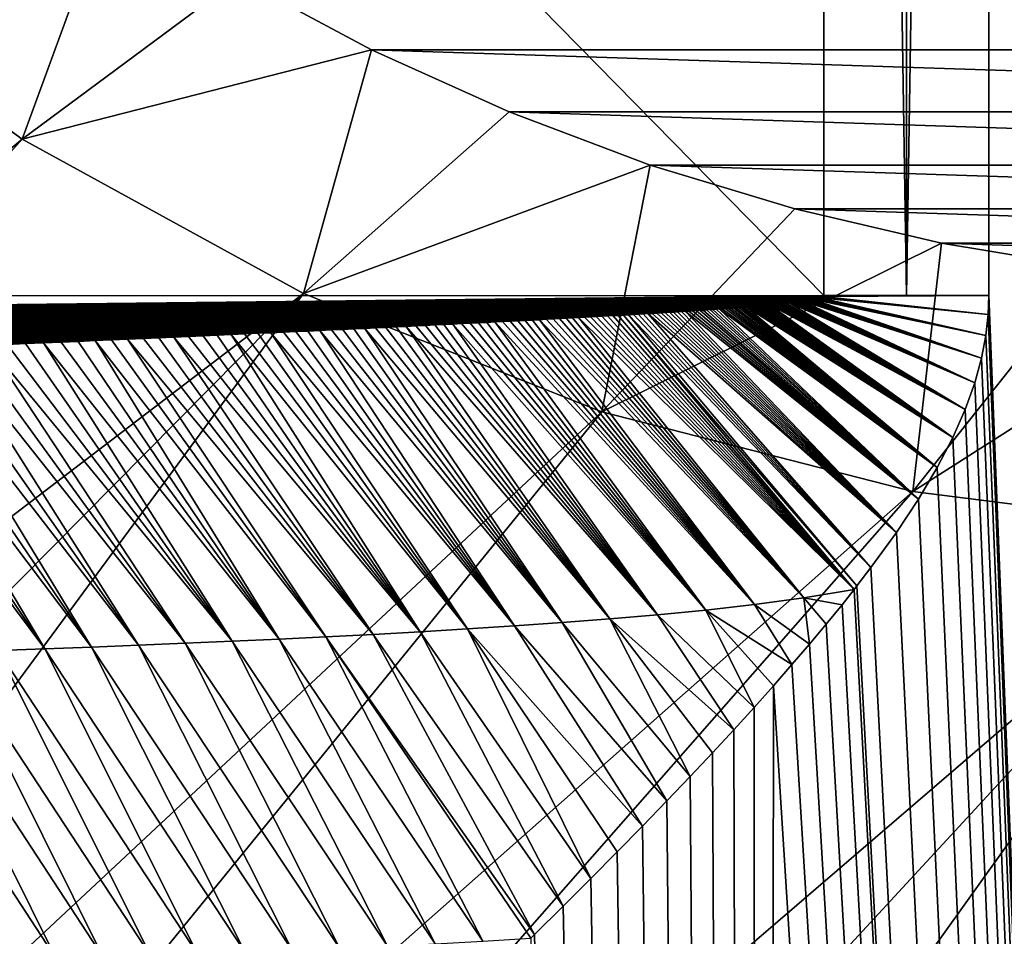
# Model space of a CAD drawing. Header units: metres. Extents: x -92 to 264, y -100 to 50.
# Tile 227 of 656: x -5.5 to -1.55, y -24.65 to -20.98. Entities that reach past the tile are written whole.
import ezdxf

# ---------------------------------------------------------------- set-up
doc = ezdxf.new("R2010")
doc.units = ezdxf.units.M
doc.layers.add('solid_21062050_01', color=7, linetype='CONTINUOUS')

msp = doc.modelspace()

# ---------------------------------------------------------------- linework, layer by layer
at = {"layer": 'solid_21062050_01'}
for points in [[(-2.277006, -22.081369, 20.426104), (-2.277, -1.048826, 20.426104), (-23.029959, -0.957206, 20.174379)], [(-9.942008, -22.08469, 20.33313), (-2.277006, -22.081369, 20.426104), (-23.029959, -0.957206, 20.174379)], [(-1.946122, -22.081375, 20.434464), (-2.277, -1.048826, 20.426104), (-2.277006, -22.081369, 20.426104)], [(-1.946154, -1.052086, 20.434464), (-2.277, -1.048826, 20.426104), (-1.946122, -22.081375, 20.434464)], [(-1.946154, -1.052086, 20.434464), (-1.946122, -22.081375, 20.434464), (-1.615579, -1.058735, 20.451513)], [(-1.946122, -22.081375, 20.434464), (-1.615576, -22.081369, 20.451513), (-1.615579, -1.058735, 20.451513)], [(-1.615579, -1.058735, 20.451513), (-1.615576, -22.081369, 20.451513), (0, -63, 20.503769)], [(-0.807599, -1.072466, 20.490723), (-1.615579, -1.058735, 20.451513), (0, -63, 20.503769)], [(7.471865, -19.816673, -26.4), (-0.942127, -29.273586, -26.4), (-1.880999, -29.19293, -26.4)], [(6.533697, -20.697664, -26.4), (7.471865, -19.816673, -26.4), (-1.880999, -29.19293, -26.4)], [(-6.533645, -20.69772, -43.996231), (-5.13912, -20.491009, -44.996231), (-5.492181, -21.45439, -43.996231)], [(-5.492181, -21.45439, -43.996231), (-5.13912, -20.491009, -44.996231), (-4.624904, -20.810791, -44.996231)], [(-6.533697, -20.697664, -26.4), (-5.492177, -21.454369, -26.4), (-10.440792, -25.57729, -26.4)], [(-5.492181, -21.45439, -43.996231), (-5.492177, -21.454369, -26.4), (-6.533697, -20.697664, -26.4)], [(-6.533645, -20.69772, -43.996231), (-5.492181, -21.45439, -43.996231), (-6.533697, -20.697664, -26.4)], [(5.492177, -21.454369, -26.4), (6.533697, -20.697664, -26.4), (-1.880999, -29.19293, -26.4)], [(-5.492181, -21.45439, -43.996231), (-4.624904, -20.810791, -44.996231), (-4.091144, -21.096079, -44.996231)], [(4.091144, -21.096079, -44.996231), (-4.091144, -21.096079, -44.996231), (-4.624904, -20.810791, -44.996231)], [(4.624904, -20.810791, -44.996231), (4.091144, -21.096079, -44.996231), (-4.624904, -20.810791, -44.996231)], [(-5.492181, -21.45439, -43.996231), (-4.091144, -21.096079, -44.996231), (-4.364364, -22.074417, -43.996231)], [(-4.364364, -22.074417, -43.996231), (-4.091144, -21.096079, -44.996231), (-3.539939, -21.345812, -44.996231)], [(3.539939, -21.345812, -44.996231), (-3.539939, -21.345812, -44.996231), (-4.091144, -21.096079, -44.996231)], [(4.091144, -21.096079, -44.996231), (3.539939, -21.345812, -44.996231), (-4.091144, -21.096079, -44.996231)], [(-4.364364, -22.074417, -43.996231), (-3.539939, -21.345812, -44.996231), (-2.973263, -21.559122, -44.996231)], [(2.973263, -21.559122, -44.996231), (-2.973263, -21.559122, -44.996231), (-3.539939, -21.345812, -44.996231)], [(3.539939, -21.345812, -44.996231), (2.973263, -21.559122, -44.996231), (-3.539939, -21.345812, -44.996231)], [(-5.492177, -21.454369, -26.4), (-9.698385, -26.149408, -26.4), (-10.440792, -25.57729, -26.4)], [(-5.492177, -21.454369, -26.4), (-4.364129, -22.074524, -26.4), (-9.698385, -26.149408, -26.4)], [(-5.492181, -21.45439, -43.996231), (-4.364364, -22.074417, -43.996231), (-5.492177, -21.454369, -26.4)], [(-4.364364, -22.074417, -43.996231), (-4.364129, -22.074524, -26.4), (-5.492177, -21.454369, -26.4)], [(4.364129, -22.074524, -26.4), (5.492177, -21.454369, -26.4), (-1.880999, -29.19293, -26.4)], [(-4.364364, -22.074417, -43.996231), (-2.973263, -21.559122, -44.996231), (-3.1673, -22.54837, -43.996231)], [(-3.1673, -22.54837, -43.996231), (-2.973263, -21.559122, -44.996231), (-2.393927, -21.734846, -44.996231)], [(2.393927, -21.734846, -44.996231), (-2.393927, -21.734846, -44.996231), (-2.973263, -21.559122, -44.996231)], [(2.973263, -21.559122, -44.996231), (2.393927, -21.734846, -44.996231), (-2.973263, -21.559122, -44.996231)], [(-3.1673, -22.54837, -43.996231), (-2.393927, -21.734846, -44.996231), (-1.804692, -21.872227, -44.996231)], [(1.804692, -21.872227, -44.996231), (-1.804692, -21.872227, -44.996231), (-2.393927, -21.734846, -44.996231)], [(2.393927, -21.734846, -44.996231), (1.804692, -21.872227, -44.996231), (-2.393927, -21.734846, -44.996231)], [(-3.1673, -22.54837, -43.996231), (-1.804692, -21.872227, -44.996231), (-1.920747, -22.868427, -43.996231)], [(-1.920747, -22.868427, -43.996231), (-1.804692, -21.872227, -44.996231), (-1.207559, -21.970835, -44.996231)], [(1.207559, -21.970835, -44.996231), (-1.207559, -21.970835, -44.996231), (-1.804692, -21.872227, -44.996231)], [(1.804692, -21.872227, -44.996231), (1.207559, -21.970835, -44.996231), (-1.804692, -21.872227, -44.996231)], [(-1.920747, -22.868427, -43.996231), (-1.207559, -21.970835, -44.996231), (-0.604745, -22.030199, -44.996231)], [(-1.920747, -22.868427, -43.996231), (-0.604745, -22.030199, -44.996231), (-0.643479, -23.029781, -43.996231)], [(-4.364129, -22.074524, -26.4), (-8.921947, -26.680397, -26.4), (-9.698385, -26.149408, -26.4)], [(-4.364129, -22.074524, -26.4), (-8.114668, -27.167276, -26.4), (-8.921947, -26.680397, -26.4)], [(-4.364129, -22.074524, -26.4), (-3.167556, -22.548279, -26.4), (-8.114668, -27.167276, -26.4)], [(-4.364364, -22.074417, -43.996231), (-3.1673, -22.54837, -43.996231), (-4.364129, -22.074524, -26.4)], [(-3.1673, -22.54837, -43.996231), (-3.167556, -22.548279, -26.4), (-4.364129, -22.074524, -26.4)], [(4.364129, -22.074524, -26.4), (-1.880999, -29.19293, -26.4), (-2.814027, -29.058788, -26.4)], [(3.167556, -22.548279, -26.4), (4.364129, -22.074524, -26.4), (-2.814027, -29.058788, -26.4)], [(-17.739408, -22.254721, 20.219894), (-2.277006, -22.081369, 20.426104), (-9.942008, -22.08469, 20.33313)], [(-2.280824, -22.086187, 20.426044), (-2.277006, -22.081369, 20.426104), (-17.739408, -22.254721, 20.219894)], [(-2.286026, -22.088888, 20.425962), (-2.280824, -22.086187, 20.426044), (-17.739408, -22.254721, 20.219894)], [(-2.292359, -22.091196, 20.425863), (-2.286026, -22.088888, 20.425962), (-17.739408, -22.254721, 20.219894)], [(-2.302133, -22.093964, 20.425711), (-2.292359, -22.091196, 20.425863), (-17.739408, -22.254721, 20.219894)], [(-2.310199, -22.095879, 20.425585), (-2.302133, -22.093964, 20.425711), (-17.739408, -22.254721, 20.219894)], [(-2.318714, -22.097673, 20.425451), (-2.310199, -22.095879, 20.425585), (-17.739408, -22.254721, 20.219894)], [(-2.327587, -22.099361, 20.425312), (-2.318714, -22.097673, 20.425451), (-17.739408, -22.254721, 20.219894)], [(-2.333693, -22.100437, 20.425215), (-2.327587, -22.099361, 20.425312), (-17.739408, -22.254721, 20.219894)], [(-2.339974, -22.101492, 20.425116), (-2.333693, -22.100437, 20.425215), (-17.739408, -22.254721, 20.219894)], [(-2.34653, -22.102537, 20.425013), (-2.339974, -22.101492, 20.425116), (-17.739408, -22.254721, 20.219894)], [(-2.353451, -22.103592, 20.424904), (-2.34653, -22.102537, 20.425013), (-17.739408, -22.254721, 20.219894)], [(-2.360868, -22.104673, 20.424788), (-2.353451, -22.103592, 20.424904), (-17.739408, -22.254721, 20.219894)], [(-2.368855, -22.105789, 20.424662), (-2.360868, -22.104673, 20.424788), (-17.739408, -22.254721, 20.219894)], [(-2.377403, -22.106936, 20.424526), (-2.368855, -22.105789, 20.424662), (-17.739408, -22.254721, 20.219894)], [(-2.386515, -22.10811, 20.424381), (-2.377403, -22.106936, 20.424526), (-17.739408, -22.254721, 20.219894)], [(-2.396133, -22.109303, 20.424231), (-2.386515, -22.10811, 20.424381), (-17.739408, -22.254721, 20.219894)], [(-2.406263, -22.110512, 20.424068), (-2.396133, -22.109303, 20.424231), (-17.739408, -22.254721, 20.219894)], [(-2.416906, -22.111738, 20.423901), (-2.406263, -22.110512, 20.424068), (-17.739408, -22.254721, 20.219894)], [(-2.428095, -22.11298, 20.423723), (-2.416906, -22.111738, 20.423901), (-17.739408, -22.254721, 20.219894)], [(-2.433903, -22.113609, 20.42363), (-2.428095, -22.11298, 20.423723), (-17.739408, -22.254721, 20.219894)], [(-2.439853, -22.114244, 20.423536), (-2.433903, -22.113609, 20.42363), (-17.739408, -22.254721, 20.219894)], [(-2.445965, -22.114885, 20.423439), (-2.439853, -22.114244, 20.423536), (-17.739408, -22.254721, 20.219894)], [(-2.452251, -22.115534, 20.423338), (-2.445965, -22.114885, 20.423439), (-17.739408, -22.254721, 20.219894)], [(-2.4587, -22.11619, 20.423235), (-2.452251, -22.115534, 20.423338), (-17.739408, -22.254721, 20.219894)], [(-2.46532, -22.116852, 20.42313), (-2.4587, -22.11619, 20.423235), (-17.739408, -22.254721, 20.219894)], [(-2.46532, -22.116852, 20.42313), (-1.710096, -22.539064, 20.445213), (-2.4587, -22.11619, 20.423235)], [(-2.4587, -22.11619, 20.423235), (-1.710096, -22.539064, 20.445213), (-2.452251, -22.115534, 20.423338)], [(-2.452251, -22.115534, 20.423338), (-1.710096, -22.539064, 20.445213), (-2.445965, -22.114885, 20.423439)], [(-2.445965, -22.114885, 20.423439), (-1.710096, -22.539064, 20.445213), (-2.439853, -22.114244, 20.423536)], [(-2.439853, -22.114244, 20.423536), (-1.710096, -22.539064, 20.445213), (-2.433903, -22.113609, 20.42363)], [(-2.433903, -22.113609, 20.42363), (-1.710096, -22.539064, 20.445213), (-2.428095, -22.11298, 20.423723)], [(-2.428095, -22.11298, 20.423723), (-1.710096, -22.539064, 20.445213), (-2.416906, -22.111738, 20.423901)], [(-2.416906, -22.111738, 20.423901), (-1.672115, -22.432917, 20.447788), (-2.406263, -22.110512, 20.424068)], [(-2.416906, -22.111738, 20.423901), (-1.710096, -22.539064, 20.445213), (-1.672115, -22.432917, 20.447788)], [(-2.406263, -22.110512, 20.424068), (-1.672115, -22.432917, 20.447788), (-2.396133, -22.109303, 20.424231)], [(-2.396133, -22.109303, 20.424231), (-1.672115, -22.432917, 20.447788), (-2.386515, -22.10811, 20.424381)], [(-2.386515, -22.10811, 20.424381), (-1.672115, -22.432917, 20.447788), (-2.377403, -22.106936, 20.424526)], [(-2.377403, -22.106936, 20.424526), (-1.672115, -22.432917, 20.447788), (-2.368855, -22.105789, 20.424662)], [(-2.368855, -22.105789, 20.424662), (-1.672115, -22.432917, 20.447788), (-2.360868, -22.104673, 20.424788)], [(-2.360868, -22.104673, 20.424788), (-1.64506, -22.333746, 20.449587), (-2.353451, -22.103592, 20.424904)], [(-2.360868, -22.104673, 20.424788), (-1.672115, -22.432917, 20.447788), (-1.64506, -22.333746, 20.449587)], [(-2.353451, -22.103592, 20.424904), (-1.64506, -22.333746, 20.449587), (-2.34653, -22.102537, 20.425013)], [(-2.34653, -22.102537, 20.425013), (-1.64506, -22.333746, 20.449587), (-2.339974, -22.101492, 20.425116)], [(-2.339974, -22.101492, 20.425116), (-1.64506, -22.333746, 20.449587), (-2.333693, -22.100437, 20.425215)], [(-2.333693, -22.100437, 20.425215), (-1.64506, -22.333746, 20.449587), (-2.327587, -22.099361, 20.425312)], [(-2.327587, -22.099361, 20.425312), (-1.64506, -22.333746, 20.449587), (-2.318714, -22.097673, 20.425451)], [(-2.318714, -22.097673, 20.425451), (-1.627596, -22.241888, 20.450731), (-2.310199, -22.095879, 20.425585)], [(-2.318714, -22.097673, 20.425451), (-1.64506, -22.333746, 20.449587), (-1.627596, -22.241888, 20.450731)], [(-2.310199, -22.095879, 20.425585), (-1.627596, -22.241888, 20.450731), (-2.302133, -22.093964, 20.425711)], [(-2.302133, -22.093964, 20.425711), (-1.627596, -22.241888, 20.450731), (-2.292359, -22.091196, 20.425863)], [(-2.292359, -22.091196, 20.425863), (-1.61819, -22.157696, 20.451344), (-2.286026, -22.088888, 20.425962)], [(-2.292359, -22.091196, 20.425863), (-1.627596, -22.241888, 20.450731), (-1.61819, -22.157696, 20.451344)], [(-2.286026, -22.088888, 20.425962), (-1.61819, -22.157696, 20.451344), (-2.280824, -22.086187, 20.426044)], [(-2.280824, -22.086187, 20.426044), (-1.61819, -22.157696, 20.451344), (-1.615576, -22.081369, 20.451513)], [(-2.280824, -22.086187, 20.426044), (-1.615576, -22.081369, 20.451513), (-2.277006, -22.081369, 20.426104)], [(-1.946122, -22.081375, 20.434464), (-2.277006, -22.081369, 20.426104), (-1.615576, -22.081369, 20.451513)], [(-1.615576, -22.081369, 20.451513), (-1.61819, -22.157696, 20.451344), (0, -63, 20.503769)], [(-2.472126, -22.117523, 20.423021), (-2.46532, -22.116852, 20.42313), (-17.739408, -22.254721, 20.219894)], [(-2.47912, -22.118202, 20.422909), (-2.472126, -22.117523, 20.423021), (-17.739408, -22.254721, 20.219894)], [(-2.486295, -22.118889, 20.422794), (-2.47912, -22.118202, 20.422909), (-17.739408, -22.254721, 20.219894)], [(-2.493663, -22.119583, 20.422676), (-2.486295, -22.118889, 20.422794), (-17.739408, -22.254721, 20.219894)], [(-2.501234, -22.120287, 20.422556), (-2.493663, -22.119583, 20.422676), (-17.739408, -22.254721, 20.219894)], [(-2.509004, -22.120996, 20.42243), (-2.501234, -22.120287, 20.422556), (-17.739408, -22.254721, 20.219894)], [(-2.516973, -22.121716, 20.422302), (-2.509004, -22.120996, 20.42243), (-17.739408, -22.254721, 20.219894)], [(-2.525148, -22.122444, 20.422171), (-2.516973, -22.121716, 20.422302), (-17.739408, -22.254721, 20.219894)], [(-2.533532, -22.123178, 20.422037), (-2.525148, -22.122444, 20.422171), (-17.739408, -22.254721, 20.219894)], [(-2.542121, -22.123922, 20.421898), (-2.533532, -22.123178, 20.422037), (-17.739408, -22.254721, 20.219894)], [(-2.550918, -22.124674, 20.421757), (-2.542121, -22.123922, 20.421898), (-17.739408, -22.254721, 20.219894)], [(-2.55993, -22.125435, 20.421612), (-2.550918, -22.124674, 20.421757), (-17.739408, -22.254721, 20.219894)], [(-2.569153, -22.126202, 20.421463), (-2.55993, -22.125435, 20.421612), (-17.739408, -22.254721, 20.219894)], [(-2.578588, -22.126978, 20.42131), (-2.569153, -22.126202, 20.421463), (-17.739408, -22.254721, 20.219894)], [(-2.588241, -22.127762, 20.421154), (-2.578588, -22.126978, 20.42131), (-17.739408, -22.254721, 20.219894)], [(-2.598117, -22.128553, 20.420994), (-2.588241, -22.127762, 20.421154), (-17.739408, -22.254721, 20.219894)], [(-2.608209, -22.129353, 20.42083), (-2.598117, -22.128553, 20.420994), (-17.739408, -22.254721, 20.219894)], [(-2.618524, -22.130159, 20.420664), (-2.608209, -22.129353, 20.42083), (-17.739408, -22.254721, 20.219894)], [(-2.629071, -22.130974, 20.420492), (-2.618524, -22.130159, 20.420664), (-17.739408, -22.254721, 20.219894)], [(-2.639849, -22.131798, 20.420317), (-2.629071, -22.130974, 20.420492), (-17.739408, -22.254721, 20.219894)], [(-2.650852, -22.132629, 20.420137), (-2.639849, -22.131798, 20.420317), (-17.739408, -22.254721, 20.219894)], [(-2.662098, -22.133469, 20.419954), (-2.650852, -22.132629, 20.420137), (-17.739408, -22.254721, 20.219894)], [(-2.673599, -22.134319, 20.419765), (-2.662098, -22.133469, 20.419954), (-17.739408, -22.254721, 20.219894)], [(-2.685346, -22.135178, 20.419575), (-2.673599, -22.134319, 20.419765), (-17.739408, -22.254721, 20.219894)], [(-2.697344, -22.136044, 20.419378), (-2.685346, -22.135178, 20.419575), (-17.739408, -22.254721, 20.219894)], [(-2.709613, -22.136921, 20.419176), (-2.697344, -22.136044, 20.419378), (-17.739408, -22.254721, 20.219894)], [(-2.722164, -22.13781, 20.41897), (-2.709613, -22.136921, 20.419176), (-17.739408, -22.254721, 20.219894)], [(-2.734981, -22.138708, 20.41876), (-2.722164, -22.13781, 20.41897), (-17.739408, -22.254721, 20.219894)], [(-2.748081, -22.139616, 20.418545), (-2.734981, -22.138708, 20.41876), (-17.739408, -22.254721, 20.219894)], [(-2.761485, -22.140535, 20.418324), (-2.748081, -22.139616, 20.418545), (-17.739408, -22.254721, 20.219894)], [(-2.775189, -22.141468, 20.418097), (-2.761485, -22.140535, 20.418324), (-17.739408, -22.254721, 20.219894)], [(-2.789189, -22.14241, 20.417866), (-2.775189, -22.141468, 20.418097), (-17.739408, -22.254721, 20.219894)], [(-2.803504, -22.143364, 20.417629), (-2.789189, -22.14241, 20.417866), (-17.739408, -22.254721, 20.219894)], [(-2.818154, -22.144331, 20.417385), (-2.803504, -22.143364, 20.417629), (-17.739408, -22.254721, 20.219894)], [(-2.83312, -22.145311, 20.417137), (-2.818154, -22.144331, 20.417385), (-17.739408, -22.254721, 20.219894)], [(-2.848415, -22.146303, 20.416883), (-2.83312, -22.145311, 20.417137), (-17.739408, -22.254721, 20.219894)], [(-2.864059, -22.147306, 20.416622), (-2.848415, -22.146303, 20.416883), (-17.739408, -22.254721, 20.219894)], [(-2.880058, -22.148325, 20.416355), (-2.864059, -22.147306, 20.416622), (-17.739408, -22.254721, 20.219894)], [(-2.896398, -22.149357, 20.416082), (-2.880058, -22.148325, 20.416355), (-17.739408, -22.254721, 20.219894)], [(-2.913099, -22.150402, 20.415802), (-2.896398, -22.149357, 20.416082), (-17.739408, -22.254721, 20.219894)], [(-2.930184, -22.151461, 20.415516), (-2.913099, -22.150402, 20.415802), (-17.739408, -22.254721, 20.219894)], [(-2.947639, -22.152534, 20.415222), (-2.930184, -22.151461, 20.415516), (-17.739408, -22.254721, 20.219894)], [(-2.965469, -22.153622, 20.414921), (-2.947639, -22.152534, 20.415222), (-17.739408, -22.254721, 20.219894)], [(-2.983699, -22.154724, 20.414614), (-2.965469, -22.153622, 20.414921), (-17.739408, -22.254721, 20.219894)], [(-3.002347, -22.155844, 20.414299), (-2.983699, -22.154724, 20.414614), (-17.739408, -22.254721, 20.219894)], [(-3.021389, -22.156977, 20.413977), (-3.002347, -22.155844, 20.414299), (-17.739408, -22.254721, 20.219894)], [(-3.021389, -22.156977, 20.413977), (-2.088253, -23.173666, 20.416401), (-3.002347, -22.155844, 20.414299)], [(-3.002347, -22.155844, 20.414299), (-2.088253, -23.173666, 20.416401), (-2.983699, -22.154724, 20.414614)], [(-2.983699, -22.154724, 20.414614), (-1.98606, -23.032322, 20.424757), (-2.965469, -22.153622, 20.414921)], [(-2.983699, -22.154724, 20.414614), (-2.088253, -23.173666, 20.416401), (-1.98606, -23.032322, 20.424757)], [(-2.965469, -22.153622, 20.414921), (-1.98606, -23.032322, 20.424757), (-2.947639, -22.152534, 20.415222)], [(-2.947639, -22.152534, 20.415222), (-1.98606, -23.032322, 20.424757), (-2.930184, -22.151461, 20.415516)], [(-2.930184, -22.151461, 20.415516), (-1.98606, -23.032322, 20.424757), (-2.913099, -22.150402, 20.415802)], [(-2.913099, -22.150402, 20.415802), (-1.98606, -23.032322, 20.424757), (-2.896398, -22.149357, 20.416082)], [(-2.896398, -22.149357, 20.416082), (-1.98606, -23.032322, 20.424757), (-2.880058, -22.148325, 20.416355)], [(-2.880058, -22.148325, 20.416355), (-1.98606, -23.032322, 20.424757), (-2.864059, -22.147306, 20.416622)], [(-2.864059, -22.147306, 20.416622), (-1.98606, -23.032322, 20.424757), (-2.848415, -22.146303, 20.416883)], [(-2.848415, -22.146303, 20.416883), (-1.98606, -23.032322, 20.424757), (-2.83312, -22.145311, 20.417137)], [(-2.83312, -22.145311, 20.417137), (-1.897446, -22.898485, 20.43166), (-2.818154, -22.144331, 20.417385)], [(-2.83312, -22.145311, 20.417137), (-1.98606, -23.032322, 20.424757), (-1.897446, -22.898485, 20.43166)], [(-2.818154, -22.144331, 20.417385), (-1.897446, -22.898485, 20.43166), (-2.803504, -22.143364, 20.417629)], [(-2.803504, -22.143364, 20.417629), (-1.897446, -22.898485, 20.43166), (-2.789189, -22.14241, 20.417866)], [(-2.789189, -22.14241, 20.417866), (-1.897446, -22.898485, 20.43166), (-2.775189, -22.141468, 20.418097)], [(-2.775189, -22.141468, 20.418097), (-1.897446, -22.898485, 20.43166), (-2.761485, -22.140535, 20.418324)], [(-2.761485, -22.140535, 20.418324), (-1.897446, -22.898485, 20.43166), (-2.748081, -22.139616, 20.418545)], [(-2.748081, -22.139616, 20.418545), (-1.897446, -22.898485, 20.43166), (-2.734981, -22.138708, 20.41876)], [(-2.734981, -22.138708, 20.41876), (-1.897446, -22.898485, 20.43166), (-2.722164, -22.13781, 20.41897)], [(-2.722164, -22.13781, 20.41897), (-1.897446, -22.898485, 20.43166), (-2.709613, -22.136921, 20.419176)], [(-2.709613, -22.136921, 20.419176), (-1.897446, -22.898485, 20.43166), (-2.697344, -22.136044, 20.419378)], [(-2.697344, -22.136044, 20.419378), (-1.822136, -22.771822, 20.437277), (-2.685346, -22.135178, 20.419575)], [(-2.697344, -22.136044, 20.419378), (-1.897446, -22.898485, 20.43166), (-1.822136, -22.771822, 20.437277)], [(-2.685346, -22.135178, 20.419575), (-1.822136, -22.771822, 20.437277), (-2.673599, -22.134319, 20.419765)], [(-2.673599, -22.134319, 20.419765), (-1.822136, -22.771822, 20.437277), (-2.662098, -22.133469, 20.419954)], [(-2.662098, -22.133469, 20.419954), (-1.822136, -22.771822, 20.437277), (-2.650852, -22.132629, 20.420137)], [(-2.650852, -22.132629, 20.420137), (-1.822136, -22.771822, 20.437277), (-2.639849, -22.131798, 20.420317)], [(-2.639849, -22.131798, 20.420317), (-1.822136, -22.771822, 20.437277), (-2.629071, -22.130974, 20.420492)], [(-2.629071, -22.130974, 20.420492), (-1.822136, -22.771822, 20.437277), (-2.618524, -22.130159, 20.420664)], [(-2.618524, -22.130159, 20.420664), (-1.822136, -22.771822, 20.437277), (-2.608209, -22.129353, 20.42083)], [(-2.608209, -22.129353, 20.42083), (-1.822136, -22.771822, 20.437277), (-2.598117, -22.128553, 20.420994)], [(-2.598117, -22.128553, 20.420994), (-1.822136, -22.771822, 20.437277), (-2.588241, -22.127762, 20.421154)], [(-2.588241, -22.127762, 20.421154), (-1.759827, -22.652058, 20.441753), (-2.578588, -22.126978, 20.42131)], [(-2.588241, -22.127762, 20.421154), (-1.822136, -22.771822, 20.437277), (-1.759827, -22.652058, 20.441753)], [(-2.578588, -22.126978, 20.42131), (-1.759827, -22.652058, 20.441753), (-2.569153, -22.126202, 20.421463)], [(-2.569153, -22.126202, 20.421463), (-1.759827, -22.652058, 20.441753), (-2.55993, -22.125435, 20.421612)], [(-2.55993, -22.125435, 20.421612), (-1.759827, -22.652058, 20.441753), (-2.550918, -22.124674, 20.421757)], [(-2.550918, -22.124674, 20.421757), (-1.759827, -22.652058, 20.441753), (-2.542121, -22.123922, 20.421898)], [(-2.542121, -22.123922, 20.421898), (-1.759827, -22.652058, 20.441753), (-2.533532, -22.123178, 20.422037)], [(-2.533532, -22.123178, 20.422037), (-1.759827, -22.652058, 20.441753), (-2.525148, -22.122444, 20.422171)], [(-2.525148, -22.122444, 20.422171), (-1.759827, -22.652058, 20.441753), (-2.516973, -22.121716, 20.422302)], [(-2.516973, -22.121716, 20.422302), (-1.759827, -22.652058, 20.441753), (-2.509004, -22.120996, 20.42243)], [(-2.509004, -22.120996, 20.42243), (-1.759827, -22.652058, 20.441753), (-2.501234, -22.120287, 20.422556)], [(-2.501234, -22.120287, 20.422556), (-1.759827, -22.652058, 20.441753), (-2.493663, -22.119583, 20.422676)], [(-2.493663, -22.119583, 20.422676), (-1.710096, -22.539064, 20.445213), (-2.486295, -22.118889, 20.422794)], [(-2.493663, -22.119583, 20.422676), (-1.759827, -22.652058, 20.441753), (-1.710096, -22.539064, 20.445213)], [(-2.486295, -22.118889, 20.422794), (-1.710096, -22.539064, 20.445213), (-2.47912, -22.118202, 20.422909)], [(-2.47912, -22.118202, 20.422909), (-1.710096, -22.539064, 20.445213), (-2.472126, -22.117523, 20.423021)], [(-2.472126, -22.117523, 20.423021), (-1.710096, -22.539064, 20.445213), (-2.46532, -22.116852, 20.42313)], [(-3.040849, -22.158127, 20.413647), (-3.021389, -22.156977, 20.413977), (-17.739408, -22.254721, 20.219894)], [(-3.060755, -22.159292, 20.413307), (-3.040849, -22.158127, 20.413647), (-17.739408, -22.254721, 20.219894)], [(-3.081104, -22.160477, 20.41296), (-3.060755, -22.159292, 20.413307), (-17.739408, -22.254721, 20.219894)], [(-3.101886, -22.161676, 20.412605), (-3.081104, -22.160477, 20.41296), (-17.739408, -22.254721, 20.219894)], [(-3.123131, -22.162893, 20.412241), (-3.101886, -22.161676, 20.412605), (-17.739408, -22.254721, 20.219894)], [(-3.144866, -22.164129, 20.411869), (-3.123131, -22.162893, 20.412241), (-17.739408, -22.254721, 20.219894)], [(-3.167068, -22.165382, 20.411488), (-3.144866, -22.164129, 20.411869), (-17.739408, -22.254721, 20.219894)], [(-3.189751, -22.166655, 20.411097), (-3.167068, -22.165382, 20.411488), (-17.739408, -22.254721, 20.219894)], [(-3.212949, -22.167946, 20.410694), (-3.189751, -22.166655, 20.411097), (-17.739408, -22.254721, 20.219894)], [(-3.236672, -22.169258, 20.410284), (-3.212949, -22.167946, 20.410694), (-17.739408, -22.254721, 20.219894)], [(-3.260898, -22.170589, 20.409863), (-3.236672, -22.169258, 20.410284), (-17.739408, -22.254721, 20.219894)], [(-3.285658, -22.17194, 20.409431), (-3.260898, -22.170589, 20.409863), (-17.739408, -22.254721, 20.219894)], [(-3.310986, -22.173311, 20.408991), (-3.285658, -22.17194, 20.409431), (-17.739408, -22.254721, 20.219894)], [(-3.336866, -22.174706, 20.408537), (-3.310986, -22.173311, 20.408991), (-17.739408, -22.254721, 20.219894)], [(-3.3633, -22.176121, 20.408073), (-3.336866, -22.174706, 20.408537), (-17.739408, -22.254721, 20.219894)], [(-3.390326, -22.177557, 20.407598), (-3.3633, -22.176121, 20.408073), (-17.739408, -22.254721, 20.219894)], [(-3.417972, -22.179018, 20.40711), (-3.390326, -22.177557, 20.407598), (-17.739408, -22.254721, 20.219894)], [(-3.446204, -22.1805, 20.40661), (-3.417972, -22.179018, 20.40711), (-17.739408, -22.254721, 20.219894)], [(-3.475053, -22.182007, 20.406099), (-3.446204, -22.1805, 20.40661), (-17.739408, -22.254721, 20.219894)], [(-3.504558, -22.183537, 20.405573), (-3.475053, -22.182007, 20.406099), (-17.739408, -22.254721, 20.219894)], [(-3.53472, -22.185093, 20.405035), (-3.504558, -22.183537, 20.405573), (-17.739408, -22.254721, 20.219894)], [(-3.565521, -22.186674, 20.404484), (-3.53472, -22.185093, 20.405035), (-17.739408, -22.254721, 20.219894)], [(-3.597006, -22.18828, 20.403917), (-3.565521, -22.186674, 20.404484), (-17.739408, -22.254721, 20.219894)], [(-3.629214, -22.189913, 20.403337), (-3.597006, -22.18828, 20.403917), (-17.739408, -22.254721, 20.219894)], [(-3.662112, -22.191572, 20.402742), (-3.629214, -22.189913, 20.403337), (-17.739408, -22.254721, 20.219894)], [(-3.695721, -22.19326, 20.402134), (-3.662112, -22.191572, 20.402742), (-17.739408, -22.254721, 20.219894)], [(-3.730086, -22.194975, 20.401508), (-3.695721, -22.19326, 20.402134), (-17.739408, -22.254721, 20.219894)], [(-3.765229, -22.19672, 20.400866), (-3.730086, -22.194975, 20.401508), (-17.739408, -22.254721, 20.219894)], [(-2.750218, -23.344208, 20.360081), (-3.730086, -22.194975, 20.401508), (-3.765229, -22.19672, 20.400866)], [(-2.750218, -23.344208, 20.360081), (-3.695721, -22.19326, 20.402134), (-3.730086, -22.194975, 20.401508)], [(-2.750218, -23.344208, 20.360081), (-3.662112, -22.191572, 20.402742), (-3.695721, -22.19326, 20.402134)], [(-2.750218, -23.344208, 20.360081), (-3.629214, -22.189913, 20.403337), (-3.662112, -22.191572, 20.402742)], [(-2.750218, -23.344208, 20.360081), (-3.597006, -22.18828, 20.403917), (-3.629214, -22.189913, 20.403337)], [(-2.554911, -23.321888, 20.376514), (-3.565521, -22.186674, 20.404484), (-3.597006, -22.18828, 20.403917)], [(-2.750218, -23.344208, 20.360081), (-2.554911, -23.321888, 20.376514), (-3.597006, -22.18828, 20.403917)], [(-2.554911, -23.321888, 20.376514), (-3.53472, -22.185093, 20.405035), (-3.565521, -22.186674, 20.404484)], [(-2.554911, -23.321888, 20.376514), (-3.504558, -22.183537, 20.405573), (-3.53472, -22.185093, 20.405035)], [(-2.554911, -23.321888, 20.376514), (-3.475053, -22.182007, 20.406099), (-3.504558, -22.183537, 20.405573)], [(-2.554911, -23.321888, 20.376514), (-3.446204, -22.1805, 20.40661), (-3.475053, -22.182007, 20.406099)], [(-2.554911, -23.321888, 20.376514), (-3.417972, -22.179018, 20.40711), (-3.446204, -22.1805, 20.40661)], [(-2.357067, -23.294996, 20.393333), (-3.390326, -22.177557, 20.407598), (-3.417972, -22.179018, 20.40711)], [(-2.554911, -23.321888, 20.376514), (-2.357067, -23.294996, 20.393333), (-3.417972, -22.179018, 20.40711)], [(-2.357067, -23.294996, 20.393333), (-3.3633, -22.176121, 20.408073), (-3.390326, -22.177557, 20.407598)], [(-2.357067, -23.294996, 20.393333), (-3.336866, -22.174706, 20.408537), (-3.3633, -22.176121, 20.408073)], [(-2.357067, -23.294996, 20.393333), (-3.310986, -22.173311, 20.408991), (-3.336866, -22.174706, 20.408537)], [(-2.357067, -23.294996, 20.393333), (-3.285658, -22.17194, 20.409431), (-3.310986, -22.173311, 20.408991)], [(-2.357067, -23.294996, 20.393333), (-3.260898, -22.170589, 20.409863), (-3.285658, -22.17194, 20.409431)], [(-3.260898, -22.170589, 20.409863), (-2.155402, -23.261213, 20.410681), (-3.236672, -22.169258, 20.410284)], [(-2.357067, -23.294996, 20.393333), (-2.155402, -23.261213, 20.410681), (-3.260898, -22.170589, 20.409863)], [(-3.236672, -22.169258, 20.410284), (-2.155402, -23.261213, 20.410681), (-3.212949, -22.167946, 20.410694)], [(-3.212949, -22.167946, 20.410694), (-2.155402, -23.261213, 20.410681), (-3.189751, -22.166655, 20.411097)], [(-3.189751, -22.166655, 20.411097), (-2.155402, -23.261213, 20.410681), (-3.167068, -22.165382, 20.411488)], [(-3.167068, -22.165382, 20.411488), (-2.155402, -23.261213, 20.410681), (-3.144866, -22.164129, 20.411869)], [(-3.144866, -22.164129, 20.411869), (-2.155402, -23.261213, 20.410681), (-3.123131, -22.162893, 20.412241)], [(-3.123131, -22.162893, 20.412241), (-2.155402, -23.261213, 20.410681), (-3.101886, -22.161676, 20.412605)], [(-3.101886, -22.161676, 20.412605), (-2.155402, -23.261213, 20.410681), (-3.081104, -22.160477, 20.41296)], [(-3.081104, -22.160477, 20.41296), (-2.14451, -23.247244, 20.411621), (-3.060755, -22.159292, 20.413307)], [(-3.081104, -22.160477, 20.41296), (-2.155402, -23.261213, 20.410681), (-2.14451, -23.247244, 20.411621)], [(-3.060755, -22.159292, 20.413307), (-2.088253, -23.173666, 20.416401), (-3.040849, -22.158127, 20.413647)], [(-3.060755, -22.159292, 20.413307), (-2.14451, -23.247244, 20.411621), (-2.088253, -23.173666, 20.416401)], [(-3.040849, -22.158127, 20.413647), (-2.088253, -23.173666, 20.416401), (-3.021389, -22.156977, 20.413977)], [(-1.61819, -22.157696, 20.451344), (-1.627596, -22.241888, 20.450731), (0, -63, 20.503769)], [(-3.801114, -22.198492, 20.400209), (-3.765229, -22.19672, 20.400866), (-17.739408, -22.254721, 20.219894)], [(-3.837786, -22.200294, 20.399534), (-3.801114, -22.198492, 20.400209), (-17.739408, -22.254721, 20.219894)], [(-3.875296, -22.202129, 20.398842), (-3.837786, -22.200294, 20.399534), (-17.739408, -22.254721, 20.219894)], [(-3.913625, -22.203995, 20.398132), (-3.875296, -22.202129, 20.398842), (-17.739408, -22.254721, 20.219894)], [(-3.952772, -22.205891, 20.397404), (-3.913625, -22.203995, 20.398132), (-17.739408, -22.254721, 20.219894)], [(-3.992791, -22.207821, 20.396656), (-3.952772, -22.205891, 20.397404), (-17.739408, -22.254721, 20.219894)], [(-4.033724, -22.209784, 20.395889), (-3.992791, -22.207821, 20.396656), (-17.739408, -22.254721, 20.219894)], [(-4.075524, -22.211781, 20.395103), (-4.033724, -22.209784, 20.395889), (-17.739408, -22.254721, 20.219894)], [(-4.118232, -22.213812, 20.394297), (-4.075524, -22.211781, 20.395103), (-17.739408, -22.254721, 20.219894)], [(-4.161906, -22.215879, 20.393469), (-4.118232, -22.213812, 20.394297), (-17.739408, -22.254721, 20.219894)], [(-4.206553, -22.217983, 20.392618), (-4.161906, -22.215879, 20.393469), (-17.739408, -22.254721, 20.219894)], [(-4.252144, -22.220123, 20.391747), (-4.206553, -22.217983, 20.392618), (-17.739408, -22.254721, 20.219894)], [(-4.298739, -22.2223, 20.39085), (-4.252144, -22.220123, 20.391747), (-17.739408, -22.254721, 20.219894)], [(-4.346401, -22.224518, 20.389931), (-4.298739, -22.2223, 20.39085), (-17.739408, -22.254721, 20.219894)], [(-4.395085, -22.226774, 20.388987), (-4.346401, -22.224518, 20.389931), (-17.739408, -22.254721, 20.219894)], [(-4.444813, -22.229069, 20.38802), (-4.395085, -22.226774, 20.388987), (-17.739408, -22.254721, 20.219894)], [(-4.495655, -22.231407, 20.387024), (-4.444813, -22.229069, 20.38802), (-17.739408, -22.254721, 20.219894)], [(-4.547646, -22.233788, 20.386002), (-4.495655, -22.231407, 20.387024), (-17.739408, -22.254721, 20.219894)], [(-4.600732, -22.23621, 20.384954), (-4.547646, -22.233788, 20.386002), (-17.739408, -22.254721, 20.219894)], [(-3.707096, -23.419998, 20.281282), (-4.547646, -22.233788, 20.386002), (-4.600732, -22.23621, 20.384954)], [(-3.707096, -23.419998, 20.281282), (-4.495655, -22.231407, 20.387024), (-4.547646, -22.233788, 20.386002)], [(-3.517319, -23.407881, 20.296747), (-4.444813, -22.229069, 20.38802), (-4.495655, -22.231407, 20.387024)], [(-3.707096, -23.419998, 20.281282), (-3.517319, -23.407881, 20.296747), (-4.495655, -22.231407, 20.387024)], [(-3.517319, -23.407881, 20.296747), (-4.395085, -22.226774, 20.388987), (-4.444813, -22.229069, 20.38802)], [(-3.517319, -23.407881, 20.296747), (-4.346401, -22.224518, 20.389931), (-4.395085, -22.226774, 20.388987)], [(-3.517319, -23.407881, 20.296747), (-4.298739, -22.2223, 20.39085), (-4.346401, -22.224518, 20.389931)], [(-3.326955, -23.394594, 20.312325), (-4.252144, -22.220123, 20.391747), (-4.298739, -22.2223, 20.39085)], [(-3.517319, -23.407881, 20.296747), (-3.326955, -23.394594, 20.312325), (-4.298739, -22.2223, 20.39085)], [(-3.326955, -23.394594, 20.312325), (-4.206553, -22.217983, 20.392618), (-4.252144, -22.220123, 20.391747)], [(-3.326955, -23.394594, 20.312325), (-4.161906, -22.215879, 20.393469), (-4.206553, -22.217983, 20.392618)], [(-3.326955, -23.394594, 20.312325), (-4.118232, -22.213812, 20.394297), (-4.161906, -22.215879, 20.393469)], [(-3.135828, -23.37985, 20.328043), (-4.075524, -22.211781, 20.395103), (-4.118232, -22.213812, 20.394297)], [(-3.326955, -23.394594, 20.312325), (-3.135828, -23.37985, 20.328043), (-4.118232, -22.213812, 20.394297)], [(-3.135828, -23.37985, 20.328043), (-4.033724, -22.209784, 20.395889), (-4.075524, -22.211781, 20.395103)], [(-3.135828, -23.37985, 20.328043), (-3.992791, -22.207821, 20.396656), (-4.033724, -22.209784, 20.395889)], [(-3.135828, -23.37985, 20.328043), (-3.952772, -22.205891, 20.397404), (-3.992791, -22.207821, 20.396656)], [(-2.943696, -23.363245, 20.343946), (-3.913625, -22.203995, 20.398132), (-3.952772, -22.205891, 20.397404)], [(-3.135828, -23.37985, 20.328043), (-2.943696, -23.363245, 20.343946), (-3.952772, -22.205891, 20.397404)], [(-2.943696, -23.363245, 20.343946), (-3.875296, -22.202129, 20.398842), (-3.913625, -22.203995, 20.398132)], [(-2.943696, -23.363245, 20.343946), (-3.837786, -22.200294, 20.399534), (-3.875296, -22.202129, 20.398842)], [(-2.943696, -23.363245, 20.343946), (-3.801114, -22.198492, 20.400209), (-3.837786, -22.200294, 20.399534)], [(-2.943696, -23.363245, 20.343946), (-3.765229, -22.19672, 20.400866), (-3.801114, -22.198492, 20.400209)], [(-2.943696, -23.363245, 20.343946), (-2.750218, -23.344208, 20.360081), (-3.765229, -22.19672, 20.400866)], [(-4.654975, -22.238676, 20.383877), (-4.600732, -22.23621, 20.384954), (-17.739408, -22.254721, 20.219894)], [(-4.710452, -22.241188, 20.382771), (-4.654975, -22.238676, 20.383877), (-17.739408, -22.254721, 20.219894)], [(-4.767142, -22.243744, 20.381634), (-4.710452, -22.241188, 20.382771), (-17.739408, -22.254721, 20.219894)], [(-4.825034, -22.246347, 20.380466), (-4.767142, -22.243744, 20.381634), (-17.739408, -22.254721, 20.219894)], [(-4.884208, -22.248997, 20.379269), (-4.825034, -22.246347, 20.380466), (-17.739408, -22.254721, 20.219894)], [(-4.94473, -22.251698, 20.378035), (-4.884208, -22.248997, 20.379269), (-17.739408, -22.254721, 20.219894)], [(-5.006532, -22.254446, 20.37677), (-4.94473, -22.251698, 20.378035), (-17.739408, -22.254721, 20.219894)], [(-5.069667, -22.257246, 20.375469), (-5.006532, -22.254446, 20.37677), (-17.739408, -22.254721, 20.219894)], [(-5.336452, -22.26897, 20.369894), (-17.739408, -22.254721, 20.219894), (-17.739185, -22.429464, 20.164696)], [(-5.134222, -22.260098, 20.374132), (-5.069667, -22.257246, 20.375469), (-17.739408, -22.254721, 20.219894)], [(-5.200215, -22.263002, 20.372757), (-5.134222, -22.260098, 20.374132), (-17.739408, -22.254721, 20.219894)], [(-5.267596, -22.265959, 20.371346), (-5.200215, -22.263002, 20.372757), (-17.739408, -22.254721, 20.219894)], [(-5.336452, -22.26897, 20.369894), (-5.267596, -22.265959, 20.371346), (-17.739408, -22.254721, 20.219894)], [(-5.406876, -22.272041, 20.368401), (-5.336452, -22.26897, 20.369894), (-17.739185, -22.429464, 20.164696)], [(-5.478808, -22.275167, 20.366867), (-5.406876, -22.272041, 20.368401), (-17.739185, -22.429464, 20.164696)], [(-4.650689, -23.468973, 20.204929), (-5.406876, -22.272041, 20.368401), (-5.478808, -22.275167, 20.366867)], [(-4.462458, -23.460354, 20.220119), (-5.336452, -22.26897, 20.369894), (-5.406876, -22.272041, 20.368401)], [(-4.650689, -23.468973, 20.204929), (-4.462458, -23.460354, 20.220119), (-5.406876, -22.272041, 20.368401)], [(-4.462458, -23.460354, 20.220119), (-5.267596, -22.265959, 20.371346), (-5.336452, -22.26897, 20.369894)], [(-4.462458, -23.460354, 20.220119), (-5.200215, -22.263002, 20.372757), (-5.267596, -22.265959, 20.371346)], [(-4.274031, -23.451231, 20.235338), (-5.134222, -22.260098, 20.374132), (-5.200215, -22.263002, 20.372757)], [(-4.462458, -23.460354, 20.220119), (-4.274031, -23.451231, 20.235338), (-5.200215, -22.263002, 20.372757)], [(-4.274031, -23.451231, 20.235338), (-5.069667, -22.257246, 20.375469), (-5.134222, -22.260098, 20.374132)], [(-4.085368, -23.441534, 20.250595), (-5.006532, -22.254446, 20.37677), (-5.069667, -22.257246, 20.375469)], [(-4.274031, -23.451231, 20.235338), (-4.085368, -23.441534, 20.250595), (-5.069667, -22.257246, 20.375469)], [(-4.085368, -23.441534, 20.250595), (-4.94473, -22.251698, 20.378035), (-5.006532, -22.254446, 20.37677)], [(-4.085368, -23.441534, 20.250595), (-4.884208, -22.248997, 20.379269), (-4.94473, -22.251698, 20.378035)], [(-3.896414, -23.431164, 20.265903), (-4.825034, -22.246347, 20.380466), (-4.884208, -22.248997, 20.379269)], [(-4.085368, -23.441534, 20.250595), (-3.896414, -23.431164, 20.265903), (-4.884208, -22.248997, 20.379269)], [(-3.896414, -23.431164, 20.265903), (-4.767142, -22.243744, 20.381634), (-4.825034, -22.246347, 20.380466)], [(-3.896414, -23.431164, 20.265903), (-4.710452, -22.241188, 20.382771), (-4.767142, -22.243744, 20.381634)], [(-3.896414, -23.431164, 20.265903), (-4.654975, -22.238676, 20.383877), (-4.710452, -22.241188, 20.382771)], [(-3.707096, -23.419998, 20.281282), (-4.600732, -22.23621, 20.384954), (-4.654975, -22.238676, 20.383877)], [(-3.896414, -23.431164, 20.265903), (-3.707096, -23.419998, 20.281282), (-4.654975, -22.238676, 20.383877)], [(-1.627596, -22.241888, 20.450731), (-1.64506, -22.333746, 20.449587), (0, -63, 20.503769)], [(-5.552274, -22.278351, 20.36529), (-5.478808, -22.275167, 20.366867), (-17.739185, -22.429464, 20.164696)], [(-5.40221, -23.499466, 20.144295), (-6.201051, -22.306067, 20.350933), (-6.290355, -22.309832, 20.348896)], [(-5.589827, -23.506275, 20.129141), (-5.40221, -23.499466, 20.144295), (-6.290355, -22.309832, 20.348896)], [(-5.40221, -23.499466, 20.144295), (-6.11372, -22.302372, 20.352911), (-6.201051, -22.306067, 20.350933)], [(-5.214501, -23.492361, 20.159447), (-6.028266, -22.298748, 20.354832), (-6.11372, -22.302372, 20.352911)], [(-5.40221, -23.499466, 20.144295), (-5.214501, -23.492361, 20.159447), (-6.11372, -22.302372, 20.352911)], [(-5.214501, -23.492361, 20.159447), (-5.944572, -22.295187, 20.356701), (-6.028266, -22.298748, 20.354832)], [(-5.026689, -23.484934, 20.174601), (-5.862667, -22.291693, 20.358517), (-5.944572, -22.295187, 20.356701)], [(-5.214501, -23.492361, 20.159447), (-5.026689, -23.484934, 20.174601), (-5.944572, -22.295187, 20.356701)], [(-5.026689, -23.484934, 20.174601), (-5.782567, -22.288265, 20.360281), (-5.862667, -22.291693, 20.358517)], [(-4.838758, -23.47715, 20.189758), (-5.704165, -22.284901, 20.361998), (-5.782567, -22.288265, 20.360281)], [(-5.026689, -23.484934, 20.174601), (-4.838758, -23.47715, 20.189758), (-5.782567, -22.288265, 20.360281)], [(-4.838758, -23.47715, 20.189758), (-5.627373, -22.281593, 20.363667), (-5.704165, -22.284901, 20.361998)], [(-4.650689, -23.468973, 20.204929), (-5.552274, -22.278351, 20.36529), (-5.627373, -22.281593, 20.363667)], [(-4.838758, -23.47715, 20.189758), (-4.650689, -23.468973, 20.204929), (-5.627373, -22.281593, 20.363667)], [(-4.650689, -23.468973, 20.204929), (-5.478808, -22.275167, 20.366867), (-5.552274, -22.278351, 20.36529)], [(-1.64506, -22.333746, 20.449587), (-1.672115, -22.432917, 20.447788), (0, -63, 20.503769)], [(-1.672115, -22.432917, 20.447788), (-1.710096, -22.539064, 20.445213), (0, -63, 20.503769)], [(-3.167556, -22.548279, -26.4), (-7.280735, -27.607321, -26.4), (-8.114668, -27.167276, -26.4)], [(-3.167556, -22.548279, -26.4), (-1.92064, -22.868427, -26.4), (-7.280735, -27.607321, -26.4)], [(-1.920747, -22.868427, -43.996231), (-1.92064, -22.868427, -26.4), (-3.167556, -22.548279, -26.4)], [(-3.1673, -22.54837, -43.996231), (-1.920747, -22.868427, -43.996231), (-3.167556, -22.548279, -26.4)], [(1.92064, -22.868427, -26.4), (3.167556, -22.548279, -26.4), (-2.814027, -29.058788, -26.4)], [(-1.710096, -22.539064, 20.445213), (-1.759827, -22.652058, 20.441753), (0, -63, 20.503769)], [(-1.759827, -22.652058, 20.441753), (-1.822136, -22.771822, 20.437277), (0, -63, 20.503769)], [(-1.822136, -22.771822, 20.437277), (-1.897446, -22.898485, 20.43166), (0, -63, 20.503769)], [(-1.92064, -22.868427, -26.4), (-6.423048, -27.999062, -26.4), (-7.280735, -27.607321, -26.4)], [(-1.92064, -22.868427, -26.4), (-0.643468, -23.029778, -26.4), (-6.423048, -27.999062, -26.4)], [(1.92064, -22.868427, -26.4), (-2.814027, -29.058788, -26.4), (-3.737971, -28.871531, -26.4)], [(0.643468, -23.029778, -26.4), (1.92064, -22.868427, -26.4), (-3.737971, -28.871531, -26.4)], [(-1.897446, -22.898485, 20.43166), (-1.98606, -23.032322, 20.424757), (0, -63, 20.503769)], [(-1.920747, -22.868427, -43.996231), (-0.643479, -23.029781, -43.996231), (-1.92064, -22.868427, -26.4)], [(-0.643479, -23.029781, -43.996231), (-0.643468, -23.029778, -26.4), (-1.92064, -22.868427, -26.4)], [(-0.643468, -23.029778, -26.4), (-5.544728, -28.341003, -26.4), (-6.423048, -27.999062, -26.4)], [(-0.643468, -23.029778, -26.4), (-4.648945, -28.632055, -26.4), (-5.544728, -28.341003, -26.4)], [(0.643468, -23.029778, -26.4), (-3.737971, -28.871531, -26.4), (-4.648945, -28.632055, -26.4)], [(-0.643468, -23.029778, -26.4), (0.643468, -23.029778, -26.4), (-4.648945, -28.632055, -26.4)], [(-1.98606, -23.032322, 20.424757), (-2.088253, -23.173666, 20.416401), (0, -63, 20.503769)], [(-2.088253, -23.173666, 20.416401), (-2.14451, -23.247244, 20.411621), (0, -63, 20.503769)], [(-2.357067, -23.294996, 20.393333), (-2.204295, -23.322937, 20.406403), (-2.155402, -23.261213, 20.410681)], [(-2.155402, -23.261213, 20.410681), (-2.204295, -23.322937, 20.406403), (0, -63, 20.503769)], [(-2.14451, -23.247244, 20.411621), (-2.155402, -23.261213, 20.410681), (0, -63, 20.503769)], [(-2.554911, -23.321888, 20.376514), (-2.334461, -23.480701, 20.394537), (-2.357067, -23.294996, 20.393333)], [(-2.357067, -23.294996, 20.393333), (-2.334461, -23.480701, 20.394537), (-2.267586, -23.400709, 20.400719)], [(-2.357067, -23.294996, 20.393333), (-2.267586, -23.400709, 20.400719), (-2.204295, -23.322937, 20.406403)], [(-2.750218, -23.344208, 20.360081), (-2.404961, -23.563002, 20.387825), (-2.554911, -23.321888, 20.376514)], [(-2.554911, -23.321888, 20.376514), (-2.404961, -23.563002, 20.387825), (-2.334461, -23.480701, 20.394537)], [(-2.204295, -23.322937, 20.406403), (-2.267586, -23.400709, 20.400719), (0, -63, 20.503769)], [(-3.326955, -23.394594, 20.312325), (-2.813538, -24.011765, 20.344946), (-3.135828, -23.37985, 20.328043)], [(-3.135828, -23.37985, 20.328043), (-2.63862, -23.824392, 20.364134), (-2.943696, -23.363245, 20.343946)], [(-3.135828, -23.37985, 20.328043), (-2.813538, -24.011765, 20.344946), (-2.724131, -23.916714, 20.354908)], [(-3.135828, -23.37985, 20.328043), (-2.724131, -23.916714, 20.354908), (-2.63862, -23.824392, 20.364134)], [(-2.943696, -23.363245, 20.343946), (-2.556995, -23.734766, 20.372662), (-2.750218, -23.344208, 20.360081)], [(-2.943696, -23.363245, 20.343946), (-2.63862, -23.824392, 20.364134), (-2.556995, -23.734766, 20.372662)], [(-2.750218, -23.344208, 20.360081), (-2.556995, -23.734766, 20.372662), (-2.479093, -23.647617, 20.380548)], [(-2.750218, -23.344208, 20.360081), (-2.479093, -23.647617, 20.380548), (-2.404961, -23.563002, 20.387825)], [(-3.707096, -23.419998, 20.281282), (-3.004447, -24.210531, 20.322578), (-3.517319, -23.407881, 20.296747)], [(-3.517319, -23.407881, 20.296747), (-2.906918, -24.109632, 20.33419), (-3.326955, -23.394594, 20.312325)], [(-3.517319, -23.407881, 20.296747), (-3.004447, -24.210531, 20.322578), (-2.906918, -24.109632, 20.33419)], [(-3.326955, -23.394594, 20.312325), (-2.906918, -24.109632, 20.33419), (-2.813538, -24.011765, 20.344946)], [(-2.267586, -23.400709, 20.400719), (-2.334461, -23.480701, 20.394537), (0, -63, 20.503769)], [(-3.644594, -24.672184, 20.237455), (-4.274031, -23.451231, 20.235338), (-4.462458, -23.460354, 20.220119)], [(-4.274031, -23.451231, 20.235338), (-3.437192, -24.645777, 20.266357), (-4.085368, -23.441534, 20.250595)], [(-4.274031, -23.451231, 20.235338), (-3.451815, -24.660198, 20.264322), (-3.437192, -24.645777, 20.266357)], [(-3.644594, -24.672184, 20.237455), (-3.451815, -24.660198, 20.264322), (-4.274031, -23.451231, 20.235338)], [(-4.085368, -23.441534, 20.250595), (-3.322362, -24.531944, 20.282024), (-3.896414, -23.431164, 20.265903)], [(-4.085368, -23.441534, 20.250595), (-3.437192, -24.645777, 20.266357), (-3.322362, -24.531944, 20.282024)], [(-3.896414, -23.431164, 20.265903), (-3.212055, -24.421555, 20.296566), (-3.707096, -23.419998, 20.281282)], [(-3.896414, -23.431164, 20.265903), (-3.322362, -24.531944, 20.282024), (-3.212055, -24.421555, 20.296566)], [(-3.707096, -23.419998, 20.281282), (-3.212055, -24.421555, 20.296566), (-3.106067, -24.314405, 20.310066)], [(-3.707096, -23.419998, 20.281282), (-3.106067, -24.314405, 20.310066), (-3.004447, -24.210531, 20.322578)], [(-4.598341, -24.718477, 20.104708), (-5.214501, -23.492361, 20.159447), (-5.40221, -23.499466, 20.144295)], [(-4.408505, -24.710596, 20.131117), (-5.026689, -23.484934, 20.174601), (-5.214501, -23.492361, 20.159447)], [(-4.598341, -24.718477, 20.104708), (-4.408505, -24.710596, 20.131117), (-5.214501, -23.492361, 20.159447)], [(-4.218279, -24.702099, 20.157585), (-4.838758, -23.47715, 20.189758), (-5.026689, -23.484934, 20.174601)], [(-4.408505, -24.710596, 20.131117), (-4.218279, -24.702099, 20.157585), (-5.026689, -23.484934, 20.174601)], [(-4.027601, -24.692919, 20.18412), (-4.650689, -23.468973, 20.204929), (-4.838758, -23.47715, 20.189758)], [(-4.218279, -24.702099, 20.157585), (-4.027601, -24.692919, 20.18412), (-4.838758, -23.47715, 20.189758)], [(-3.836403, -24.68298, 20.210739), (-4.462458, -23.460354, 20.220119), (-4.650689, -23.468973, 20.204929)], [(-4.027601, -24.692919, 20.18412), (-3.836403, -24.68298, 20.210739), (-4.650689, -23.468973, 20.204929)], [(-3.836403, -24.68298, 20.210739), (-3.644594, -24.672184, 20.237455), (-4.462458, -23.460354, 20.220119)], [(-2.334461, -23.480701, 20.394537), (-2.404961, -23.563002, 20.387825), (0, -63, 20.503769)], [(-5.354586, -24.744757, 19.999485), (-5.964821, -23.519085, 20.098803), (-6.152211, -23.52512, 20.083616)], [(-5.543023, -24.750185, 19.973253), (-5.354586, -24.744757, 19.999485), (-6.152211, -23.52512, 20.083616)], [(-5.165923, -24.738899, 20.025743), (-5.777362, -23.512808, 20.113977), (-5.964821, -23.519085, 20.098803)], [(-5.354586, -24.744757, 19.999485), (-5.165923, -24.738899, 20.025743), (-5.964821, -23.519085, 20.098803)], [(-4.977014, -24.73259, 20.052029), (-5.589827, -23.506275, 20.129141), (-5.777362, -23.512808, 20.113977)], [(-5.165923, -24.738899, 20.025743), (-4.977014, -24.73259, 20.052029), (-5.777362, -23.512808, 20.113977)], [(-4.78783, -24.725794, 20.078348), (-5.40221, -23.499466, 20.144295), (-5.589827, -23.506275, 20.129141)], [(-4.977014, -24.73259, 20.052029), (-4.78783, -24.725794, 20.078348), (-5.589827, -23.506275, 20.129141)], [(-4.78783, -24.725794, 20.078348), (-4.598341, -24.718477, 20.104708), (-5.40221, -23.499466, 20.144295)], [(-2.404961, -23.563002, 20.387825), (-2.479093, -23.647617, 20.380548), (0, -63, 20.503769)], [(-2.479093, -23.647617, 20.380548), (-2.556995, -23.734766, 20.372662), (-2.529191, -63, 20.375505)], [(-2.479093, -23.647617, 20.380548), (-2.529191, -63, 20.375505), (0, -63, 20.503769)], [(-2.556995, -23.734766, 20.372662), (-2.63862, -23.824392, 20.364134), (-2.529191, -63, 20.375505)], [(-2.63862, -23.824392, 20.364134), (-2.724131, -23.916714, 20.354908), (-2.529191, -63, 20.375505)], [(-2.724131, -23.916714, 20.354908), (-2.813538, -24.011765, 20.344946), (-2.529191, -63, 20.375505)], [(-2.813538, -24.011765, 20.344946), (-2.906918, -24.109632, 20.33419), (-2.529191, -63, 20.375505)], [(-2.906918, -24.109632, 20.33419), (-3.004447, -24.210531, 20.322578), (-2.529191, -63, 20.375505)], [(-3.004447, -24.210531, 20.322578), (-3.106067, -24.314405, 20.310066), (-2.529191, -63, 20.375505)], [(-3.106067, -24.314405, 20.310066), (-3.212055, -24.421555, 20.296566), (-2.529191, -63, 20.375505)], [(-3.212055, -24.421555, 20.296566), (-3.322362, -24.531944, 20.282024), (-2.529191, -63, 20.375505)], [(-3.322362, -24.531944, 20.282024), (-3.437192, -24.645777, 20.266357), (-2.529191, -63, 20.375505)], [(-3.437192, -24.645777, 20.266357), (-3.451815, -24.660198, 20.264322), (-2.529191, -63, 20.375505)]]:
    msp.add_3dface(points, dxfattribs=at)

doc.saveas('drawing.dxf')
